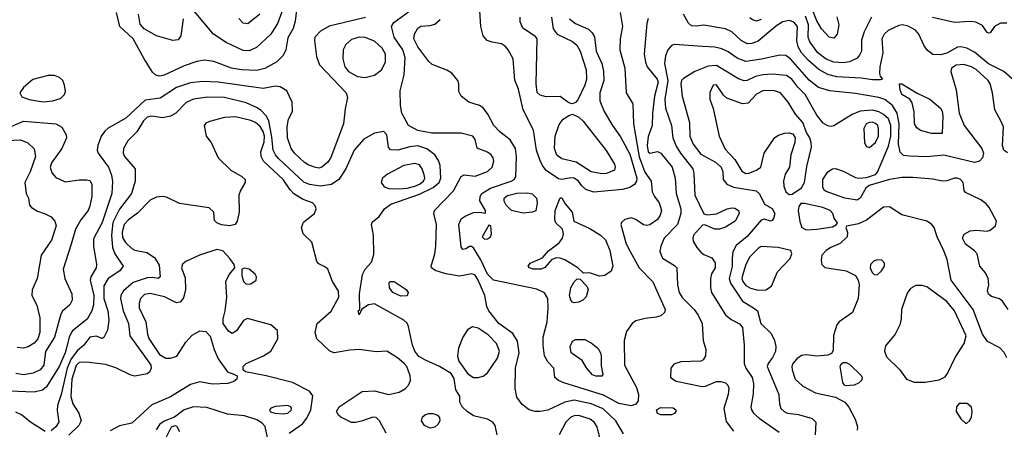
# Model space of a CAD drawing. Extents: x 1173029 to 1307123, y 522559 to 678521.
# Tile 433 of 623: x 1203581 to 1209947, y 620530 to 623179. Entities that reach past the tile are written whole.
import ezdxf

# ---------------------------------------------------------------- set-up
doc = ezdxf.new("R2010")
doc.units = 0

msp = doc.modelspace()

# ---------------------------------------------------------------- linework, layer by layer
at = {"layer": '0CON10XD'}
for points in [[(1205386.9, 623383.1), (1205361.1, 623168.9), (1205348.2, 623121.8), (1205315, 623062.5), (1205301.3, 622985), (1205283.4, 622946.6), (1205244.3, 622905.7), (1205166.1, 622863.9), (1205115, 622851.1), (1205015, 622853.7), (1204950, 622865), (1204835, 622908.5), (1204775, 622916.2), (1204725, 622908.5), (1204645, 622881.3), (1204515, 622820.4), (1204483.6, 622813.6), (1204460.4, 622820.4), (1204440.2, 622840.2), (1204385.2, 622925.2), (1204314.7, 623055), (1204228.9, 623135), (1204205.9, 623225)], [(1208865, 623196.7), (1208877.5, 623145), (1208865.6, 623085), (1208845, 623060), (1208815, 623065.6), (1208765, 623118.9), (1208735, 623170.6), (1208670.2, 623335)], [(1205816.3, 623193.7), (1205582, 623138), (1205525.5, 623104.5), (1205490, 623065), (1205487.1, 623045), (1205500.6, 622940.6), (1205518.1, 622888.1), (1205690.9, 622705), (1205700.5, 622675), (1205685, 622602.5), (1205674.6, 622505), (1205591.7, 622288.3), (1205572.4, 622257.6), (1205535, 622225.6), (1205515, 622219.6), (1205486, 622226), (1205445, 622240), (1205422.2, 622255), (1205357.5, 622315), (1205335, 622346), (1205311.8, 622415), (1205309.5, 622485), (1205318.1, 622535), (1205344.4, 622585.6), (1205342.5, 622645), (1205308.1, 622718.1), (1205265, 622745.8), (1205235, 622748.1), (1205155.4, 622734.6), (1204865, 622775.8), (1204765, 622779.7), (1204685, 622770.2), (1204595, 622740), (1204488, 622672), (1204391.9, 622658.1), (1204267.6, 622542.4), (1204153.3, 622476.7), (1204131.5, 622458.5), (1204107.3, 622425), (1204086.5, 622365), (1204082.2, 622335), (1204088.1, 622315), (1204154.6, 622225), (1204173.9, 622173.9), (1204181.5, 622131.5), (1204176.1, 622055), (1204113.6, 621866.4), (1204057.9, 621762.1), (1204058.8, 621715), (1204077.5, 621595), (1204074.2, 621575), (1204040.4, 621515), (1204035.3, 621495), (1204060, 621395), (1204057.2, 621335), (1204047.9, 621295), (1204016.9, 621243.1), (1203923.2, 621166.8), (1203901.2, 621128.8), (1203889.1, 621080.9), (1203875.5, 621025), (1203835, 620936.2), (1203755, 620804.2), (1203727.6, 620782.4), (1203675, 620770.9), (1203515.4, 620775.4)], [(1204637.5, 623185), (1204621.9, 623075), (1204605, 623049.4), (1204570, 623045), (1204465, 623073.6), (1204385, 623119.6), (1204359.9, 623149.9), (1204349.2, 623215)], [(1205278.4, 623235), (1205246.6, 623153.4), (1205205, 623085.6), (1205111.7, 622998.3), (1205065, 622976.9), (1205025, 622978.9), (1204915, 623030.8), (1204833.1, 623085), (1204711.2, 623231.2)], [(1205133.3, 623215), (1205055, 623152.9), (1205025, 623156), (1204996.6, 623186.6)], [(1207485, 620500.8), (1207435.3, 620585), (1207352.3, 620662.3), (1207275, 620693.6), (1207165, 620717.6), (1207105, 620705.3), (1206995, 620653.3), (1206945, 620645.4), (1206914.5, 620645.5), (1206875.3, 620655.3), (1206829.5, 620689.5), (1206795, 620738), (1206783.9, 620793.9), (1206785.4, 620925), (1206811.1, 621025), (1206799.7, 621100.3), (1206769.9, 621149.9), (1206679.6, 621215), (1206613.8, 621295), (1206601.1, 621325), (1206587.1, 621395), (1206544.8, 621495), (1206525, 621526.1), (1206505, 621535.4), (1206425, 621519.2), (1206335, 621536.2), (1206266.2, 621556.2), (1206244, 621575), (1206242, 621585), (1206265.6, 621665), (1206270.4, 621715), (1206276.4, 621855), (1206259.4, 621925), (1206261.9, 621945), (1206385, 622071.9), (1206435, 622165.7), (1206455, 622175.6), (1206525, 622167.9), (1206605, 622197.7), (1206636.4, 622225), (1206645.4, 622264.6), (1206642.9, 622285), (1206630, 622305), (1206605, 622321.4), (1206538.3, 622348.3), (1206525.6, 622405), (1206510, 622425), (1206435, 622445.6), (1206245, 622444.6), (1206155, 622461.9), (1206095.2, 622495.2), (1206051.8, 622575), (1206041.8, 622625), (1206040.3, 622719.7), (1206067.5, 622822.5), (1206072.9, 622935), (1206057.6, 622985), (1206001.3, 623065), (1205985.5, 623135), (1205999.8, 623160.2), (1206095, 623230.8)], [(1207463.6, 623226.4), (1207477.9, 623135), (1207463.8, 623055), (1207461.1, 622985), (1207493.8, 622865), (1207502.5, 622705), (1207544.3, 622634.3), (1207549.4, 622505), (1207585, 622293.1), (1207622.5, 622192.5), (1207663.1, 622135), (1207669.4, 622065), (1207684.4, 622035), (1207716.2, 621995), (1207729.6, 621945), (1207722.3, 621915), (1207705, 621885.7), (1207655, 621851.5), (1207635, 621848.2), (1207615, 621852.9), (1207565, 621886.2), (1207535, 621896.9), (1207494.3, 621885.7), (1207472.3, 621867.7), (1207467.5, 621855), (1207500.5, 621735), (1207515, 621703.3), (1207585.8, 621575), (1207673.9, 621483.9), (1207753.1, 621305), (1207749.2, 621285), (1207725.4, 621264.6), (1207695, 621254.5), (1207624.1, 621245.9), (1207565, 621231.5), (1207540, 621215), (1207505, 621162), (1207490, 621105), (1207490.8, 620945), (1207569.5, 620799.5), (1207581.2, 620755), (1207578.9, 620715), (1207565, 620692.5), (1207535, 620682.2), (1207455, 620697.5), (1207355, 620749.8), (1207099.4, 620829.4), (1207063.8, 620845), (1207040, 620865), (1207033.3, 620925), (1206995, 620966), (1206974.6, 621004.6), (1206964.6, 621075), (1206964.7, 621125), (1206991.8, 621225), (1206997.9, 621315), (1206994.6, 621375), (1206973, 621413), (1206924.6, 621435.4), (1206645, 621495.4), (1206605, 621532.9), (1206561.9, 621625), (1206515, 621702.5), (1206501.7, 621711.7), (1206488.3, 621711.7), (1206465, 621696.7), (1206446.4, 621693.6), (1206435, 621710), (1206419.7, 621855), (1206435, 621891.1), (1206460.7, 621909.3), (1206515, 621931.8), (1206554.4, 621934.4), (1206592.5, 621927.5), (1206593.3, 621945), (1206556.5, 622006.5), (1206558.2, 622035), (1206569.6, 622055), (1206625, 622089.8), (1206759.4, 622135), (1206777.1, 622145), (1206788.3, 622161.7), (1206793.4, 622295), (1206785.7, 622345.7), (1206752.5, 622402.5), (1206685, 622454.5), (1206645.4, 622495), (1206608.3, 622568.3), (1206578.3, 622608.3), (1206553, 622623), (1206485.5, 622645.5), (1206436, 622685), (1206420.8, 622715), (1206419.2, 622765), (1206412.5, 622785), (1206373.8, 622833.8), (1206342.8, 622852.8), (1206248.6, 622888.6), (1206225, 622908.1), (1206155, 623002.5), (1206130, 623055), (1206133.4, 623085), (1206155.7, 623125), (1206175, 623136.5), (1206235, 623141.1), (1206265, 623150.6), (1206299.6, 623180.4)], [(1207136.5, 623185), (1207174.2, 623154.2), (1207258.4, 623118.4), (1207283.1, 623095), (1207297.5, 623067.5), (1207307.7, 622975), (1207344.1, 622895), (1207355.3, 622845.3), (1207358.2, 622785), (1207331.6, 622705), (1207331.5, 622655), (1207359.6, 622585), (1207413.9, 622493.9), (1207465, 622422.2), (1207525, 622308.5), (1207570, 622155), (1207569.6, 622135), (1207556.6, 622113.4), (1207525, 622092.8), (1207478.4, 622081.6), (1207293.7, 622063.7), (1207240.5, 622080.5), (1207215, 622104.4), (1207194.5, 622135), (1207165, 622154.1), (1207143.6, 622156.4), (1207085, 622145.5), (1207065, 622150.5), (1206984, 622204), (1206960.7, 622235), (1206942.8, 622272.8), (1206921.6, 622335), (1206902.1, 622465), (1206835.3, 622595), (1206805, 622730), (1206781.1, 622788.9), (1206770.4, 622925), (1206739.1, 622985), (1206721.9, 623005), (1206695, 623022.5), (1206635, 623032.7), (1206604.2, 623045), (1206576.7, 623075), (1206561.5, 623135), (1206555.4, 623235.4)], [(1207019, 623195), (1207030.5, 623120.5), (1207055.3, 623085.3), (1207155, 623038.2), (1207183.3, 623013.3), (1207204.4, 622975), (1207244.1, 622855), (1207245.3, 622795), (1207235.3, 622755), (1207189.9, 622660.1), (1207175, 622643.3), (1207155, 622634.3), (1207130.6, 622640.6), (1207075, 622682.9), (1206985, 622679.2), (1206945, 622690.5), (1206927.2, 622707.2), (1206920.3, 622765), (1206926.9, 623055), (1206915, 623069.4), (1206834.7, 623124.7), (1206815.6, 623165), (1206815.6, 623195)], [(1207645, 623186), (1207635.4, 623155), (1207618.9, 622955), (1207626.7, 622905), (1207638.2, 622875), (1207703.2, 622795), (1207709.4, 622775), (1207685.9, 622685), (1207672, 622575), (1207670, 622495), (1207643.6, 622423.6), (1207636.8, 622365), (1207645, 622324.2), (1207655, 622315.7), (1207705, 622325.6), (1207725, 622316.5), (1207800.3, 622225), (1207819.4, 622155), (1207824.7, 622055), (1207854.7, 621955), (1207856.1, 621925), (1207834.6, 621855), (1207748.5, 621765), (1207725.7, 621715), (1207719.5, 621679.5), (1207737.3, 621637.3), (1207815, 621590), (1207828.8, 621575), (1207832.9, 621465), (1207844.6, 621415), (1207865, 621382.7), (1207942.5, 621305), (1207968.2, 621268.2), (1207993.8, 621215), (1208000, 621105), (1208017.3, 621045), (1208014.5, 621005.5), (1208000, 620980), (1207985, 620970), (1207920.9, 620969.1), (1207855, 620965.5), (1207809.4, 620950.6), (1207790.6, 620925), (1207788, 620865), (1207825, 620841.8), (1207994.1, 620805.9), (1208015, 620808), (1208085, 620838.8), (1208115, 620840), (1208145, 620830), (1208158.8, 620815), (1208165.7, 620795), (1208161.9, 620755), (1208133.3, 620665), (1208149.3, 620579.3), (1208195, 620517.1)], [(1208425, 623097.3), (1208355, 623039.3), (1208315, 623026), (1208285, 623023.3), (1208244.4, 623044.4), (1208185, 623100.4), (1208145, 623118.8), (1208005, 623144.3), (1207955, 623136.7), (1207925, 623139.5), (1207905, 623157.1), (1207873.5, 623215)], [(1208375, 623181.2), (1208345, 623169.5), (1208318.5, 623178.5), (1208301.7, 623191.7)], [(1209087.1, 623195), (1209040.1, 623099.9), (1209024, 623046), (1209023.2, 622975), (1209011.5, 622948.5), (1208995, 622930.9), (1208945, 622907.2), (1208905, 622900.3), (1208845, 622905.2), (1208795, 622924.2), (1208741.6, 622965), (1208690.2, 623035), (1208678.7, 623065), (1208680, 623145), (1208662.3, 623202.3)], [(1209962.4, 623157.6), (1209923, 623157), (1209884, 623135), (1209855.9, 623094.1), (1209845, 623091.2), (1209835, 623096.7), (1209805, 623140.6), (1209763.6, 623163.6), (1209725, 623167.5), (1209625, 623160.3), (1209483.1, 623193.1)], [(1209996.9, 622796.9), (1209944.2, 622845), (1209845, 622893.6), (1209755, 622969.4), (1209704.8, 622994.8), (1209665, 623002.9), (1209645, 623000.6), (1209575, 622962.7), (1209535, 622952.6), (1209484.8, 622954.8), (1209449.2, 622979.2), (1209428.9, 623008.9), (1209395, 623084.4), (1209372, 623112), (1209325, 623136.5), (1209287.5, 623145), (1209265, 623142.5), (1209195, 623109.2), (1209169.3, 623085), (1209154, 623056), (1209160.8, 622965), (1209142.5, 622875), (1209140.6, 622830.6), (1209144, 622814), (1209160, 622795), (1209145, 622790), (1209095, 622790.9), (1209021.3, 622801.3), (1208865, 622809.6), (1208805, 622823.8), (1208747.1, 622857.1), (1208680, 622915), (1208635, 622964.1), (1208615, 623003.5), (1208605.8, 623045), (1208608.9, 623135), (1208585, 623164), (1208555, 623174.7), (1208515.2, 623164.8), (1208475, 623140.9), (1208425, 623097.3)], [(1205815, 622804.1), (1205875, 622820), (1205919.6, 622855), (1205945, 622903.8), (1205945.3, 622955), (1205924.5, 622994.5), (1205875, 623039.3), (1205815, 623064), (1205775, 623066.6), (1205725, 623050.4), (1205690.4, 623019.6), (1205671.1, 622985), (1205669.6, 622925), (1205684, 622875), (1205707.1, 622845), (1205765, 622812), (1205815, 622804.1)], [(1209967.6, 622317.6), (1209944.4, 622334.4), (1209934.2, 622365), (1209942.5, 622485), (1209924.2, 622524.2), (1209884.6, 622595), (1209871.3, 622705), (1209854.7, 622765), (1209842.7, 622785), (1209765, 622855.9), (1209735, 622874.7), (1209685, 622890), (1209635, 622885.3), (1209605.6, 622865), (1209600.5, 622845), (1209636.6, 622725), (1209654.2, 622575), (1209686.2, 622495), (1209801.5, 622345), (1209811.5, 622315), (1209805.6, 622285), (1209786.1, 622263.9), (1209755, 622254.6), (1209555, 622302.4), (1209445, 622291.9), (1209335, 622295.9), (1209295, 622301.1), (1209272.5, 622322.5), (1209263.6, 622373.6), (1209266.1, 622505), (1209254.2, 622574.2), (1209223.7, 622623.7), (1209175, 622662.5), (1209134.8, 622674.8), (1208985, 622700.8), (1208818.2, 622718.2), (1208745, 622740.3), (1208685, 622788.4), (1208565, 622926.9), (1208535, 622947.5), (1208495, 622949.6), (1208377, 622923), (1208275, 622908.8), (1208219.7, 622929.7), (1208161.1, 622971.1), (1208120.9, 622990.9), (1208075, 623001.9), (1207995, 623004.8), (1207815, 623019.1), (1207795, 623011.1), (1207772.1, 622985), (1207756.7, 622945), (1207749.7, 622895), (1207771.1, 622785), (1207751.8, 622665), (1207756.3, 622606.3), (1207794.7, 622495), (1207804.2, 622415), (1207825, 622361.9), (1207852.4, 622315), (1207932, 622215), (1207938.7, 622185), (1207945.3, 622045), (1208005, 621923.3), (1208025, 621916), (1208085, 621923.3), (1208155, 621956.5), (1208185, 621962.5), (1208205, 621960.5), (1208229.2, 621945), (1208232.9, 621925), (1208206, 621875), (1208143.6, 621836.4), (1208105, 621824), (1208075, 621823.2), (1208011.3, 621851.3), (1207995, 621849.4), (1207936.2, 621785), (1207932.1, 621765), (1207936, 621746), (1207958.8, 621705), (1207985, 621675.6), (1208005, 621660.6), (1208055, 621639.2), (1208077.4, 621607.4), (1208077.1, 621575), (1208054.7, 621535.3), (1208046.9, 621505), (1208047.7, 621445), (1208054.7, 621414.7), (1208145, 621269.5), (1208180.1, 621240.1), (1208235, 621212), (1208255, 621187.5), (1208265.6, 621075), (1208264.6, 620955), (1208276.1, 620925), (1208315.9, 620865), (1208325.3, 620825), (1208323.3, 620756.7), (1208307.9, 620675), (1208311.2, 620655), (1208324.8, 620634.8), (1208362.1, 620602.1), (1208491.3, 620511.3)], [(1209198.6, 622361.4), (1209213, 622425), (1209213.4, 622495), (1209197.2, 622537.2), (1209166.2, 622566.2), (1209135, 622582.7), (1209095, 622593.5), (1209015, 622588.1), (1208964.1, 622565.9), (1208845, 622493.3), (1208825, 622487.8), (1208805, 622491.5), (1208775, 622510.5), (1208735, 622561.5), (1208658.2, 622695), (1208612.6, 622742.6), (1208573.5, 622795), (1208538.1, 622818.1), (1208445, 622827.6), (1208385, 622823.3), (1208338.2, 622811.8), (1208285, 622785.3), (1208265, 622783.3), (1208227.2, 622797.2), (1208085, 622882), (1208032, 622878), (1207945, 622844.6), (1207871.6, 622798.4), (1207859.5, 622785), (1207854.6, 622765), (1207864, 622685), (1207912.2, 622515), (1207912.6, 622425), (1207935, 622373.5), (1207985, 622309.3), (1208078.5, 622258.5), (1208117.1, 622225), (1208127.9, 622195), (1208130, 622145), (1208152.2, 622115), (1208195.3, 622095.3), (1208343.1, 622073.1), (1208363.1, 622053.1), (1208396.6, 621986.6), (1208445, 621957.1), (1208464.2, 621925), (1208455, 621892.5), (1208445, 621881.2), (1208435, 621876.7), (1208395, 621888.8), (1208375, 621882), (1208285, 621776.6), (1208212.5, 621717.5), (1208191.4, 621678.6), (1208187.6, 621637.6), (1208187.3, 621582.7), (1208168.1, 621505), (1208176.7, 621475), (1208255, 621358.2), (1208326.1, 621316.1), (1208350, 621295), (1208372.3, 621215), (1208439, 621149), (1208461.5, 621105), (1208469.6, 621065), (1208466.4, 621033.6), (1208448.8, 620995), (1208420, 620955), (1208414.6, 620935), (1208489.2, 620755), (1208492.5, 620695), (1208502.2, 620665), (1208522.9, 620645), (1208545, 620634.6), (1208616.4, 620626.4), (1208705, 620598.6), (1208729.2, 620575), (1208724.5, 620494.5)], [(1203732.2, 622647.8), (1203795, 622653.8), (1203845, 622668.9), (1203870.6, 622695), (1203876.7, 622715), (1203871.4, 622755), (1203859.2, 622785), (1203838.8, 622805), (1203805, 622817.1), (1203765, 622817.8), (1203665, 622791.2), (1203605, 622740), (1203581.4, 622705), (1203595, 622679.2), (1203642.4, 622662.4), (1203732.2, 622647.8)], [(1208555, 622048.9), (1208575, 622050), (1208635, 622092.5), (1208655, 622125.7), (1208670.7, 622229.2), (1208699.2, 622355), (1208697.1, 622385), (1208689.4, 622415), (1208668.8, 622448.8), (1208645, 622513.1), (1208597.1, 622567.1), (1208550, 622645), (1208498.9, 622705), (1208455, 622720.3), (1208385, 622718.2), (1208345, 622696.9), (1208290, 622640), (1208255, 622634.5), (1208152.4, 622672.4), (1208131.7, 622691.7), (1208085, 622757.5), (1208064, 622755), (1208042.1, 622707.9), (1208041.9, 622665), (1208064.6, 622604.6), (1208102.2, 622425), (1208142.3, 622342.3), (1208205, 622274.6), (1208249.7, 622199.7), (1208275, 622185.2), (1208295, 622185.7), (1208344.5, 622205), (1208371.8, 622225), (1208393.1, 622315), (1208463.5, 622416.5), (1208487.6, 622432.4), (1208525, 622444.5), (1208555, 622447.5), (1208579.8, 622439.8), (1208595.5, 622415.5), (1208592.2, 622385), (1208565.8, 622304.2), (1208557.1, 622225), (1208529.7, 622180.3), (1208519.2, 622135), (1208522.3, 622102.3), (1208534.7, 622064.7), (1208555, 622048.9)], [(1209545, 622442.5), (1209475, 622444), (1209405, 622462.9), (1209380.5, 622480.5), (1209366.5, 622505), (1209363.1, 622583.1), (1209351.5, 622641.5), (1209335.6, 622665.6), (1209285, 622696.2), (1209272.9, 622725), (1209270, 622765), (1209285, 622763.3), (1209384.3, 622704.3), (1209465, 622665.8), (1209535, 622606.7), (1209545, 622587.5), (1209548.6, 622555), (1209545, 622442.5)], [(1206668.8, 620495), (1206654.1, 620554.1), (1206638.8, 620575), (1206605, 620595.5), (1206515, 620617.3), (1206474, 620644), (1206442, 620675), (1206426.7, 620705), (1206426.2, 620745), (1206400, 620785), (1206388.9, 620858.9), (1206370.4, 620890.4), (1206295, 620936.1), (1206205, 620975.9), (1206161.5, 621001.5), (1206136.5, 621035), (1206121.4, 621075), (1206094.7, 621195), (1206085.2, 621215.2), (1206064.8, 621234.8), (1205875, 621340.9), (1205836.7, 621335), (1205792.5, 621307.5), (1205775, 621270), (1205770, 621295), (1205780, 621305), (1205778.5, 621405), (1205798, 621532), (1205814.2, 621565), (1205855, 621610), (1205869.8, 621660.2), (1205867.3, 621785), (1205855.5, 621855), (1205859.8, 621870.2), (1205904.6, 621905.4), (1205939.5, 621955), (1205981.1, 621985), (1206165, 622050.6), (1206255, 622093), (1206291.9, 622125), (1206303.2, 622155), (1206299.1, 622235), (1206288.5, 622268.5), (1206265.7, 622305.7), (1206213, 622343), (1206155, 622362.2), (1206103.8, 622356.2), (1206025, 622334.5), (1205977.3, 622337.3), (1205964.2, 622355), (1205954.1, 622434.1), (1205935.8, 622455.8), (1205875, 622445.6), (1205805, 622406.9), (1205742.9, 622335), (1205690, 622215), (1205643.3, 622145), (1205596.1, 622113.9), (1205525, 622103), (1205455, 622112.2), (1205418.3, 622128.3), (1205255, 622280.3), (1205233.7, 622305), (1205218.8, 622335), (1205210.8, 622419.2), (1205191.7, 622525), (1205175, 622557.2), (1205141.8, 622591.8), (1205112.1, 622612.1), (1205045, 622640.3), (1204905, 622676.7), (1204795, 622678.9), (1204705, 622665.8), (1204657.3, 622642.7), (1204591.1, 622575), (1204555.3, 622554.7), (1204505, 622545.3), (1204435, 622554.7), (1204405, 622548.2), (1204381.4, 622525), (1204337.1, 622452.9), (1204280.9, 622395), (1204252.1, 622345), (1204250.4, 622315), (1204258.5, 622295), (1204327.5, 622215), (1204328.2, 622135), (1204303.6, 622055), (1204225.5, 621954.5), (1204183.5, 621866.5)], [(1205949.4, 620505), (1205907.5, 620585), (1205885.2, 620605.2), (1205865, 620607.3), (1205796.2, 620585), (1205755, 620573.8), (1205725, 620573.8), (1205657.3, 620607.3), (1205641.2, 620621.2), (1205629.2, 620645), (1205647.1, 620675), (1205795.5, 620774.5), (1205875, 620777.9), (1205965, 620754.5), (1206035, 620770), (1206075, 620793.3), (1206094, 620816), (1206107.3, 620845), (1206105.4, 620875), (1206083.1, 620935), (1206067.1, 620955), (1206022.6, 620992.6), (1205955, 621034.4), (1205885, 621030.8), (1205775, 621046.7), (1205715, 621042.3), (1205615, 621023.5), (1205585, 621035.5), (1205502.9, 621115), (1205491.1, 621155), (1205503.3, 621215), (1205595, 621294.1), (1205643.9, 621385), (1205642.3, 621422.3), (1205602.3, 621485), (1205573.1, 621565), (1205558.6, 621578.6), (1205515, 621600), (1205502.2, 621615), (1205469.1, 621739.1), (1205414.5, 621794.5), (1205401.9, 621835), (1205415, 621868.6), (1205486.9, 621925), (1205496.7, 621955), (1205491.4, 621975), (1205473.7, 621993.7), (1205412.9, 622015), (1205352.8, 622052.8), (1205328.5, 622078.5), (1205284.2, 622145), (1205156.4, 622265), (1205141.6, 622295), (1205139.4, 622325), (1205161.5, 622388.5), (1205164, 622425), (1205155, 622455.4), (1205135, 622488.4), (1205105, 622513.2), (1205075, 622528), (1204975, 622549.7), (1204904.6, 622545.4), (1204808.8, 622521.2), (1204785, 622510), (1204773.3, 622495), (1204786, 622425), (1204817.8, 622385), (1204864.8, 622284.8), (1204945.5, 622205), (1205016.4, 622165), (1205038.5, 622145), (1205039.3, 622125), (1205007.8, 622075), (1204998.2, 622045), (1204999.6, 621935), (1204987.1, 621875), (1204974.7, 621855.3), (1204940, 621845), (1204885, 621851.9), (1204854.3, 621864.3), (1204840.7, 621880.7), (1204836.7, 621935), (1204805, 621961.4), (1204615, 621990.4), (1204530.4, 622030.4), (1204505, 622036.2), (1204465, 622030.4), (1204425, 622010.8), (1204343.3, 621926.7), (1204283.2, 621885), (1204255.3, 621855), (1204242.2, 621805), (1204245, 621770), (1204265, 621736.9), (1204305, 621700), (1204325, 621689.3), (1204402.8, 621672.8), (1204451.9, 621641.9), (1204482.3, 621592.3), (1204490, 621515), (1204475, 621505.8), (1204441.8, 621511.8), (1204405, 621508.9), (1204315, 621480), (1204251.6, 621425), (1204234.7, 621395), (1204232.4, 621375), (1204249, 621295), (1204284.2, 621215), (1204292.7, 621135), (1204416.2, 620965), (1204427.9, 620945), (1204430.9, 620925), (1204420.2, 620899.8), (1204405, 620887.5), (1204325, 620873.3), (1204295, 620881.8), (1204202, 620928), (1204135, 620948.4), (1204013.2, 620963.2), (1203965, 620960.8), (1203945, 620943.1), (1203916.9, 620855), (1203912, 620742), (1203923.6, 620693.6), (1203962.7, 620635), (1203977.9, 620585), (1203963.8, 620555), (1203897.8, 620492.2)], [(1207345, 622182.5), (1207275, 622195.3), (1207178.1, 622258.1), (1207085, 622278.4), (1207053.7, 622303.7), (1207038.1, 622345), (1207042.4, 622425), (1207068.3, 622501.7), (1207093.8, 622536.2), (1207130.2, 622559.8), (1207155, 622566.9), (1207195, 622548.8), (1207223.6, 622523.6), (1207372.2, 622332.2), (1207425.5, 622245), (1207431.1, 622225), (1207425.7, 622205), (1207375, 622183.6), (1207345, 622182.5)], [(1203495, 622474.5), (1203605, 622523.3), (1203814.5, 622504.5), (1203853.4, 622483.4), (1203881.9, 622435), (1203884.4, 622415), (1203852.5, 622345), (1203786.2, 622253.8), (1203778, 622225), (1203788.4, 622188.4), (1203815, 622159.1), (1203875, 622131.2), (1203964.3, 622144.3), (1204015, 622144.3), (1204035, 622139.2), (1204046.7, 622115), (1204046.5, 622035), (1204034.2, 621974.2), (1204022.9, 621945), (1203976.7, 621885), (1203940.6, 621825), (1203913.4, 621726.6), (1203862.7, 621565), (1203872.3, 621505), (1203918.7, 621405), (1203920.9, 621365), (1203905, 621334), (1203857.1, 621292.9), (1203846.1, 621273.9), (1203804.7, 621125), (1203747.7, 621032.3), (1203737.3, 620945), (1203713.4, 620915), (1203667.5, 620892.5), (1203605, 620882.9), (1203555, 620890)], [(1209075, 622352.9), (1209115, 622384.4), (1209132.4, 622425), (1209134.1, 622475), (1209129.1, 622495), (1209115, 622508.6), (1209095, 622515.7), (1209075, 622514.7), (1209054.5, 622505), (1209039.1, 622475), (1209043.2, 622383.2), (1209055, 622358.8), (1209075, 622352.9)], [(1203405, 622392.7), (1203585, 622402), (1203633.6, 622383.6), (1203674.7, 622344.7), (1203682.5, 622295), (1203648.2, 622195), (1203614.3, 622125), (1203622, 622055), (1203636.7, 622025), (1203645, 621980), (1203656.7, 621965), (1203695, 621940.8), (1203745, 621924.4), (1203783.3, 621903.3), (1203808.9, 621875), (1203815.5, 621845), (1203786.5, 621753.5), (1203719.4, 621655), (1203694.4, 621505), (1203660.8, 621430.8)], [(1209970.9, 621305), (1209935, 621359.4), (1209915, 621374.4), (1209865, 621389.2), (1209845, 621403.8), (1209838.1, 621425), (1209846.2, 621465), (1209842.1, 621505), (1209825, 621540.8), (1209789.2, 621585), (1209772, 621665), (1209754, 621685), (1209695, 621727.1), (1209675.5, 621765), (1209688, 621792), (1209725, 621813.3), (1209765, 621818.7), (1209835, 621810.6), (1209855, 621816.9), (1209890, 621845), (1209895.6, 621875), (1209848.1, 621965), (1209828.8, 621988.8), (1209794.1, 622014.1), (1209695, 622061.2), (1209687.5, 622075), (1209680, 622125), (1209664.6, 622144.6), (1209645, 622154.5), (1209625, 622154.5), (1209575, 622137.5), (1209545, 622134), (1209485, 622146.9), (1209355, 622158.9), (1209285, 622158.5), (1209205, 622145.4), (1209072.9, 622107.1), (1209051.1, 622088.9), (1209015.5, 622025), (1208995, 622012.3), (1208915, 622025.4), (1208795, 622067.1), (1208784, 622075), (1208774.4, 622094.4), (1208773.1, 622145), (1208805, 622194.3), (1208835, 622214.3), (1208855, 622215.8), (1208905, 622198.6), (1208985, 622157.8), (1209005, 622153.1), (1209055, 622158.5), (1209115, 622178.1), (1209127.3, 622192.7), (1209198.6, 622361.4)], [(1206035, 622084.9), (1206085, 622089.6), (1206135, 622102.5), (1206166.6, 622115), (1206192.6, 622135), (1206200, 622155), (1206196.1, 622176.1), (1206183.4, 622215), (1206165, 622240.4), (1206135, 622249.1), (1206065, 622235.7), (1205959.7, 622180.3), (1205926.9, 622155), (1205917.9, 622125), (1205937.8, 622097.8), (1205968.2, 622088.2), (1206035, 622084.9)], [(1206835, 621928.6), (1206761.2, 621945), (1206725, 621980), (1206712.7, 622005), (1206713.5, 622025), (1206735, 622041.5), (1206795, 622056.9), (1206865, 622058.8), (1206895, 622052.1), (1206921.1, 622025), (1206925.6, 621995), (1206917, 621943), (1206895, 621933.3), (1206835, 621928.6)], [(1207330.5, 621520.5), (1207265, 621542.5), (1207225, 621540), (1207190, 621575), (1207105, 621626.8), (1207075, 621637.6), (1207052.2, 621637.8), (1207022.1, 621627.9), (1206975, 621575.8), (1206953.3, 621565), (1206900, 621565), (1206876, 621575), (1206869.2, 621585), (1206882, 621605), (1206960.3, 621639.7), (1206999.2, 621685), (1207067.8, 621735), (1207090.8, 621765), (1207097.3, 621795), (1207090.8, 621825), (1207047.5, 621865), (1207040, 621885), (1207043.3, 621945), (1207075, 622027.5), (1207085, 622027.5), (1207107.5, 621987.5), (1207153.3, 621935), (1207162.5, 621875), (1207267.7, 621827.7), (1207336.9, 621785), (1207367.3, 621755), (1207395.3, 621685.3), (1207415.7, 621584.3), (1207405, 621553.3), (1207365, 621524), (1207330.5, 621520.5)], [(1209962.5, 620992.5), (1209946.3, 621026.3), (1209917.1, 621057.1), (1209837.7, 621097.7), (1209806.1, 621146.1), (1209744.7, 621305), (1209603.5, 621495), (1209577.3, 621627.3), (1209556.2, 621685), (1209513.5, 621775), (1209493.1, 621835), (1209476.7, 621856.7), (1209445, 621876.5), (1209285, 621917.2), (1209205, 621969.5), (1209165, 621966.6), (1209055, 621882.7), (1209005, 621858.1), (1208927, 621843), (1208922.5, 621835), (1208933.6, 621803.6), (1208931.2, 621775), (1208885, 621730.8), (1208825, 621705.8), (1208795, 621686.2), (1208766.7, 621655), (1208761.7, 621621.7), (1208766.2, 621595), (1208787, 621577), (1208925, 621553.8), (1208985, 621524.4), (1209001.8, 621495), (1209007.6, 621465), (1209001.5, 621375), (1208964.7, 621285.3), (1208880, 621225), (1208863.1, 621205), (1208842.6, 621137.4), (1208839.5, 621040.5), (1208829.5, 621020.5), (1208805, 621009.2), (1208735, 621002.2), (1208665, 621010.9), (1208635, 621006.4), (1208605.2, 620984.8), (1208580, 620955), (1208572.9, 620935), (1208575.4, 620915.4), (1208594.4, 620855), (1208645, 620808.5), (1208725, 620764.6), (1208855, 620738.6), (1208915, 620705.8), (1208942.6, 620672.6), (1208982.5, 620595), (1208998, 620545), (1208996.4, 620523.6)], [(1208665, 621820.8), (1208735, 621824.4), (1208835, 621840), (1208862.5, 621855), (1208867.5, 621865), (1208846.1, 621896.1), (1208839.2, 621925), (1208821.4, 621945), (1208774.2, 621965), (1208655, 621991.2), (1208630.4, 621989.6), (1208618.2, 621971.8), (1208613.4, 621945), (1208625, 621873.3), (1208638.6, 621835), (1208665, 621820.8)], [(1204183.5, 621866.5), (1204174.8, 621785), (1204180, 621705), (1204195.7, 621665.7), (1204249.5, 621585), (1204227.8, 621555), (1204151.8, 621505), (1204125, 621458), (1204124.5, 621375), (1204149.8, 621295), (1204157.8, 621235), (1204148.1, 621171.9), (1204125, 621122.5), (1204115, 621116.7), (1204075, 621133.1), (1204035, 621125.5), (1203996.1, 621073.9), (1203955, 621040.4), (1203914.6, 620985.4), (1203888.2, 620925), (1203849.5, 620755), (1203825.8, 620684.2), (1203822.4, 620652.4), (1203833.1, 620575), (1203815, 620546.1), (1203785, 620519.2)], [(1206585, 621760), (1206605, 621761.4), (1206625.4, 621774.6), (1206632, 621795), (1206626.2, 621845), (1206615, 621850), (1206571.2, 621775), (1206585, 621760)], [(1205323.1, 620505), (1205408.9, 620565), (1205437.8, 620602.2), (1205462.7, 620655), (1205475.4, 620745.4), (1205453.8, 620776.2), (1205345, 620832.3), (1205175, 620875.6), (1205041.2, 620901.2), (1205026, 620915), (1205025.7, 620935), (1205045, 620955.5), (1205156.2, 621005), (1205203.8, 621035), (1205250, 621115), (1205248.3, 621168.3), (1205205, 621206), (1205054.6, 621245.4), (1205026.7, 621233.3), (1204983, 621167), (1204955, 621150), (1204931.1, 621165), (1204895.6, 621215), (1204895.5, 621244.5), (1204908.5, 621295), (1204919.2, 621385), (1204914.1, 621485), (1204935, 621531.2), (1204972, 621575), (1204967.1, 621595), (1204939.1, 621635), (1204895, 621684.6), (1204855, 621693.4), (1204743.8, 621656.2), (1204654.6, 621615.4), (1204633.1, 621596.9), (1204626.7, 621575), (1204650.5, 621510.5), (1204653.6, 621435), (1204640.2, 621379.8), (1204618.5, 621351.5), (1204595, 621348.5), (1204516.1, 621386.1), (1204425, 621407.2), (1204388.5, 621401.5), (1204361.8, 621375), (1204353.9, 621346.1), (1204353.9, 621315), (1204397.1, 621225), (1204406.2, 621145), (1204415, 621116.9), (1204485, 621013.9), (1204525, 620990.9), (1204555, 620989.5), (1204596.3, 621003.7), (1204655, 621094.3), (1204695, 621139.2), (1204745, 621165.6), (1204785, 621161.9), (1204812.4, 621132.4), (1204838.2, 621045), (1204863.1, 620985), (1204925, 620901.2), (1204965, 620885.7), (1204986.7, 620875), (1204984, 620855), (1204965, 620839.2), (1204925.9, 620825.9), (1204825, 620822.5), (1204745.9, 620835.9), (1204685, 620820.6), (1204555, 620739.4), (1204435, 620688.7), (1204305, 620570), (1204225, 620552.5), (1204165, 620520)], [(1208355, 621430), (1208405, 621432.5), (1208440.6, 621455), (1208481.3, 621548.7), (1208562, 621635), (1208573.8, 621665), (1208565.8, 621685.8), (1208485, 621706.7), (1208375, 621711.4), (1208355, 621700), (1208300.6, 621645), (1208275, 621595.8), (1208253.1, 621525), (1208250, 621505), (1208255.7, 621485), (1208275, 621459.7), (1208305, 621443.4), (1208355, 621430)], [(1209125, 621528.1), (1209153.1, 621555), (1209172.5, 621585), (1209171.2, 621605), (1209154.1, 621624.1), (1209126.9, 621626.9), (1209105, 621620), (1209081.1, 621595), (1209078.7, 621575), (1209091.8, 621545), (1209105, 621530.6), (1209125, 621528.1)], [(1205045, 621468.9), (1205075, 621471.5), (1205109.2, 621495), (1205112.5, 621515), (1205103.2, 621533.2), (1205065, 621565.8), (1205035, 621572), (1205017.5, 621565), (1205017.8, 621525), (1205027.8, 621485), (1205045, 621468.9)], [(1206045, 621390), (1205993.8, 621415), (1205972.5, 621445), (1205968.8, 621475), (1205973.3, 621485), (1206002.5, 621485), (1206080, 621435), (1206093.3, 621415), (1206085, 621393.3), (1206045, 621390)], [(1207165, 621346.9), (1207155, 621352.9), (1207144.5, 621365), (1207134.6, 621395), (1207144.7, 621445.3), (1207165, 621483.3), (1207185, 621502.5), (1207205, 621500), (1207246.7, 621455), (1207256.2, 621435), (1207243, 621387), (1207221.2, 621365), (1207195, 621351.4), (1207165, 621346.9)], [(1209435, 620834.4), (1209525, 620849.2), (1209565, 620868.8), (1209580.3, 620889.7), (1209628.5, 620995), (1209686.2, 621085), (1209700, 621135), (1209623.8, 621295), (1209575, 621356.2), (1209445, 621452), (1209415, 621460), (1209375, 621458.8), (1209340.5, 621439.5), (1209318.8, 621411.2), (1209282.9, 621305), (1209280, 621245), (1209270.8, 621205), (1209242, 621145), (1209179.7, 621070.3), (1209172.2, 621035), (1209185, 620999.2), (1209270.8, 620915), (1209313.7, 620853.7), (1209365, 620834.4), (1209435, 620834.4)], [(1203660.8, 621430.8), (1203658.9, 621395), (1203691.8, 621331.8), (1203710.6, 621250.6), (1203711.2, 621155), (1203697.4, 621115), (1203675, 621086.1), (1203636.2, 621063.8), (1203605, 621054.6), (1203565, 621059.2)], [(1206513.9, 620863.9), (1206545, 620864.5), (1206576.8, 620873.2), (1206605.3, 620894.7), (1206671, 620989), (1206682.4, 621035), (1206662.7, 621085), (1206610.6, 621140.6), (1206545, 621183.1), (1206507.8, 621192.2), (1206475, 621173.5), (1206444.8, 621125.2), (1206417, 621055), (1206411.9, 621001.9), (1206420.9, 620970.9), (1206478.4, 620888.4), (1206513.9, 620863.9)], [(1207345, 620873.8), (1207305.8, 620874.2), (1207285, 620882.5), (1207245, 620927.5), (1207218.1, 620975), (1207147.3, 621025), (1207139.1, 621065), (1207155, 621100), (1207175, 621110.6), (1207235, 621110.6), (1207275, 621090), (1207318, 621055), (1207335.8, 621025), (1207339.2, 621005), (1207341.2, 620941.2), (1207351.2, 620885), (1207345, 620873.8)], [(1208925, 620810), (1208914.5, 620814.5), (1208902.1, 620832.1), (1208886, 620935), (1208893.3, 620955), (1208905, 620962), (1208925, 620962.5), (1208945, 620952), (1209024, 620875), (1209028, 620865), (1209024, 620845), (1209005, 620827.5), (1208975, 620814.4), (1208925, 620810)], [(1209705, 620570), (1209723, 620587), (1209735, 620610), (1209738.8, 620645), (1209733.9, 620673.9), (1209707.3, 620697.3), (1209655, 620697.5), (1209636.7, 620675), (1209636.5, 620645), (1209665, 620596.7), (1209695, 620570), (1209705, 620570)], [(1203745.7, 620515), (1203651.5, 620575), (1203592.6, 620622.6), (1203555, 620641.1)], [(1205214.8, 620324.8), (1205167.1, 620547.1), (1205149.5, 620569.5), (1205115, 620590), (1205035, 620617.1), (1204925, 620627.7), (1204791.5, 620671.5), (1204704.7, 620675.3), (1204644.1, 620655.9), (1204582.7, 620607.3), (1204515, 620582.5), (1204485, 620560), (1204463.5, 620526.5)], [(1205285, 620630.5), (1205315, 620634.5), (1205335, 620652.5), (1205337.8, 620665), (1205332.9, 620675), (1205315, 620684.4), (1205235, 620677.8), (1205205, 620665.8), (1205196.7, 620655), (1205202.5, 620642.5), (1205230, 620635), (1205285, 620630.5)], [(1206235, 620536.7), (1206198, 620555), (1206178.6, 620585), (1206185, 620610), (1206204.1, 620625.9), (1206225, 620632), (1206255, 620632), (1206282.3, 620622.3), (1206295.7, 620605.7), (1206296.9, 620585), (1206285, 620560.8), (1206265, 620544.3), (1206235, 620536.7)], [(1207795, 620622.5), (1207725, 620622.5), (1207705, 620632.5), (1207697.5, 620655), (1207725, 620670), (1207805, 620668), (1207822.5, 620655), (1207822.5, 620645), (1207815, 620632.5), (1207795, 620622.5)], [(1207333.6, 620465), (1207314.5, 620545), (1207294.5, 620575), (1207268.9, 620595), (1207195, 620618.6), (1207165, 620617.5), (1207145, 620607.6), (1207112.7, 620575), (1207068.1, 620495)], [(1204528.9, 620481.1), (1204563.3, 620545), (1204585, 620553.8), (1204595, 620551.2), (1204615, 620516.2)]]:
    msp.add_lwpolyline(points, dxfattribs=at)

doc.saveas('drawing.dxf')
